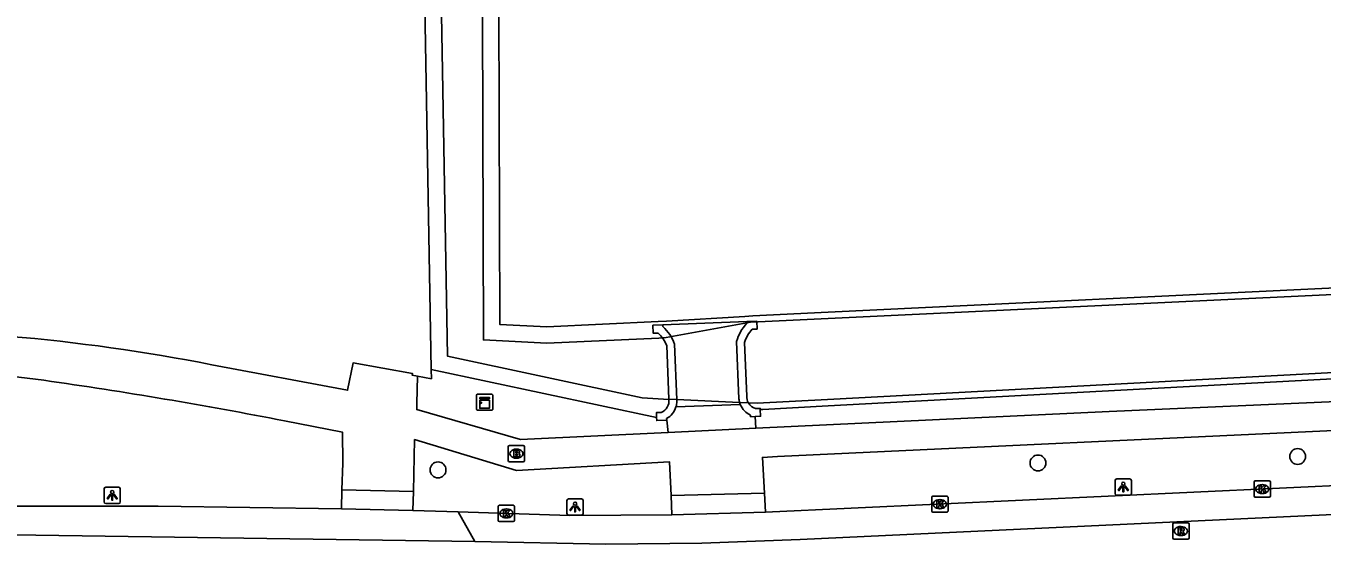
# Model space of a CAD drawing. Extents: x 161772 to 163123, y 383092 to 383917.
# Drawn here: x 161950.6 to 162030.4, y 383620.9 to 383652.6 of the extents above; entities that cross this region are included whole.
import ezdxf

# ---------------------------------------------------------------- set-up
doc = ezdxf.new("R2010")
doc.units = 0
for name, color, linetype in [('IMGEO_Boom', 7, 'Continuous'), ('IMGEO_Brandkraan', 7, 'Continuous'), ('IMGEO_Dek', 7, 'Continuous'), ('IMGEO_Erf', 7, 'Continuous'), ('IMGEO_Groenvoorziening', 7, 'Continuous'), ('IMGEO_Kast', 7, 'Continuous'), ('IMGEO_Kolk', 7, 'Continuous'), ('IMGEO_Lichtpunt', 7, 'Continuous'), ('IMGEO_Muur', 7, 'Continuous'), ('IMGEO_Rijbaan_lokaal_gesloten', 7, 'Continuous'), ('IMGEO_Rijbaan_lokaal_open', 7, 'Continuous'), ('IMGEO_Rioolput', 7, 'Continuous'), ('IMGEO_Voetpad_open', 7, 'Continuous'), ('IMGEO_Waterloop', 7, 'Continuous')]:
    doc.layers.add(name, color=color, linetype=linetype)

msp = doc.modelspace()

# ---------------------------------------------------------------- linework, layer by layer
at = {"layer": 'IMGEO_Boom'}
for centre in [(162028.929, 383626.044), (161975.981, 383625.216), (162012.932, 383625.644)]:
    msp.add_circle(centre, 0.489, dxfattribs=at)
at = {"layer": 'IMGEO_Brandkraan'}
for p, q in [((161980.306, 383625.788), (161980.306, 383626.64)), ((161980.381, 383626.714), (161981.233, 383626.714)), ((161980.794, 383626.494), (161980.819, 383626.494)), ((161981.307, 383626.64), (161981.307, 383625.788)), ((161981.233, 383625.714), (161980.381, 383625.714)), ((161980.817, 383625.934), (161980.792, 383625.934))]:
    msp.add_line(p, q, dxfattribs=at)
for points in [[(161980.306, 383625.788), (161980.306, 383626.64)], [(161980.381, 383626.714), (161981.233, 383626.714)], [(161980.654, 383626.414), (161980.654, 383626.014), (161980.867, 383626.014)], [(161980.885, 383626.414), (161980.654, 383626.414)], [(161981.307, 383626.64), (161981.307, 383625.788)], [(161981.233, 383625.714), (161980.381, 383625.714)], [(161980.833, 383626.333), (161980.779, 383626.333), (161980.779, 383626.257)], [(161980.779, 383626.257), (161980.832, 383626.257)], [(161980.841, 383626.181), (161980.779, 383626.181), (161980.779, 383626.1)], [(161980.779, 383626.1), (161980.841, 383626.1)]]:
    msp.add_lwpolyline(points, dxfattribs=at)
for centre, radius, start, end in [((161980.383, 383626.638), 0.0765, 91.55205, 178.44795), ((161980.383, 383626.638), 0.0765, 91.55205, 178.44795), ((161980.889, 383626.269), 0.145, 59.4692, 91.53667), ((161980.914, 383626.316), 0.0922, 285.51372, 58.15012), ((161981.231, 383626.638), 0.0765, 1.55205, 88.44795), ((161981.231, 383626.638), 0.0765, 1.55205, 88.44795), ((161980.383, 383625.79), 0.0765, 181.55205, 268.44795), ((161980.383, 383625.79), 0.0765, 181.55205, 268.44795), ((161980.834, 383626.295), 0.0379, 267.82845, 90.93552), ((161980.842, 383626.14), 0.0404, 269.87594, 90.50774), ((161980.873, 383626.265), 0.251, 268.66757, 293.53466), ((161980.919, 383626.124), 0.105, 301.31148, 78.98903), ((161981.231, 383625.79), 0.0765, 271.55205, 358.44795), ((161981.231, 383625.79), 0.0765, 271.55205, 358.44795)]:
    msp.add_arc(centre, radius, start, end, dxfattribs=at)
for centre, major_axis, ratio, start_param, end_param in [((161980.793, 383626.214), (-0.387, 0.002), 0.722429, 4.712389, 7.853982), ((161980.818, 383626.214), (-0.39, 0.002), 0.717154, 1.570796, 4.712389)]:
    msp.add_ellipse(centre, major_axis=major_axis, ratio=ratio, start_param=start_param, end_param=end_param, dxfattribs=at)
at = {"layer": 'IMGEO_Dek'}
for points in [[(161994.995, 383634.356), (161989.829, 383634.148), (161989.215, 383634.123), (161989.234, 383633.634), (161989.534, 383633.646)], [(161995.33, 383633.879), (161995.629, 383633.892), (161995.61, 383634.381), (161994.995, 383634.356)], [(161990.066, 383632.868), (161990.199, 383629.563)], [(161994.995, 383629.756), (161994.862, 383633.061)], [(161989.731, 383628.76), (161989.431, 383628.748), (161989.444, 383628.433), (161989.451, 383628.258), (161990.066, 383628.283), (161990.062, 383628.377)], [(161990.637, 383629.09), (161994.597, 383629.249)], [(161995.228, 383628.585), (161995.231, 383628.491), (161995.518, 383628.503), (161995.846, 383628.516), (161995.829, 383628.935), (161995.826, 383629.006), (161995.526, 383628.993)]]:
    msp.add_lwpolyline(points, dxfattribs=at)
for centre, radius, start, end in [((161988.049, 383632.059), 2.173, 21.84206, 46.88695), ((161996.927, 383632.423), 2.161, 137.63242, 162.81749), ((161989.442, 383629.466), 0.763, 292.24469, 7.28681), ((161995.77, 383629.723), 0.776, 177.57256, 209.52332), ((161989.44, 383629.467), 1.255, 299.7172, 342.51381), ((161995.753, 383629.715), 1.246, 201.97553, 245.10501), ((161995.767, 383629.733), 0.778, 210.22459, 251.93889)]:
    msp.add_arc(centre, radius, start, end, dxfattribs=at)
at = {"layer": 'IMGEO_Erf'}
for points in [[(162076.03, 383713.168), (162081.29, 383637.92), (162050.945, 383636.267), (162037.939, 383635.325), (162033.007, 383636.416), (162032.552, 383636.481), (162000, 383634.927), (161995.375, 383634.706), (161994.874, 383634.661), (161990.043, 383634.37), (161989.536, 383634.344), (161982.69, 383634.025), (161979.782, 383634.174), (161979.655, 383673.111), (161979.131, 383699.377), (161978.844, 383707.033)], [(161974.241, 383706.883), (161975.565, 383631.408)]]:
    msp.add_lwpolyline(points, dxfattribs=at)
at = {"layer": 'IMGEO_Groenvoorziening'}
for points in [[(161975.565, 383631.408), (161975.575, 383630.833), (161974.723, 383630.989)], [(161975.565, 383631.408), (161989.444, 383628.433), (161989.451, 383628.258), (161990.066, 383628.283)], [(161995.518, 383628.503), (161995.846, 383628.516), (161995.829, 383628.935), (161995.986, 383628.94), (162000, 383629.155), (162032.614, 383630.906), (162032.629, 383630.526), (162033.244, 383630.551)]]:
    msp.add_lwpolyline(points, dxfattribs=at)
at = {"layer": 'IMGEO_Kast'}
for p, q in [((161978.35, 383628.963), (161978.35, 383629.804)), ((161978.35, 383629.804), (161978.35, 383628.963)), ((161978.425, 383629.888), (161979.266, 383629.888)), ((161979.266, 383629.888), (161978.425, 383629.888)), ((161979.35, 383629.813), (161979.35, 383628.972)), ((161979.35, 383628.972), (161979.35, 383629.813)), ((161979.275, 383628.888), (161978.434, 383628.888)), ((161978.434, 383628.888), (161979.275, 383628.888))]:
    msp.add_line(p, q, dxfattribs=at)
for points in [[(161978.545, 383629.678), (161979.145, 383629.678), (161979.145, 383629.593), (161978.545, 383629.593), (161978.545, 383629.678)], [(161978.545, 383629.503), (161979.145, 383629.503), (161979.145, 383629.014), (161978.545, 383629.014), (161978.545, 383629.503)]]:
    msp.add_lwpolyline(points, dxfattribs=at)
msp.add_circle((161978.629, 383629.352), 0.0377, dxfattribs=at)
for centre, start, end in [((161978.428, 383629.81), 92.4484, 184.28452), ((161978.428, 383629.81), 92.4484, 184.28452), ((161979.272, 383629.81), 2.4484, 94.28452), ((161979.272, 383629.81), 2.4484, 94.28452), ((161978.428, 383628.966), 182.4484, 274.28452), ((161978.428, 383628.966), 182.4484, 274.28452), ((161979.272, 383628.966), 272.4484, 4.28452), ((161979.272, 383628.966), 272.4484, 4.28452)]:
    msp.add_arc(centre, 0.0779, start, end, dxfattribs=at)
at = {"layer": 'IMGEO_Kolk'}
for p, q in [((162026.246, 383623.61), (162026.246, 383624.462)), ((162026.321, 383624.536), (162027.173, 383624.536)), ((162026.734, 383624.316), (162026.759, 383624.316)), ((162027.247, 383624.462), (162027.247, 383623.61)), ((162006.391, 383622.681), (162006.391, 383623.533)), ((162006.466, 383623.607), (162007.318, 383623.607)), ((162006.879, 383623.387), (162006.904, 383623.387)), ((162007.392, 383623.533), (162007.392, 383622.681)), ((162027.173, 383623.536), (162026.321, 383623.536)), ((162026.757, 383623.756), (162026.732, 383623.756)), ((161979.687, 383622.11), (161979.687, 383622.962)), ((161979.762, 383623.036), (161980.614, 383623.036)), ((161980.175, 383622.816), (161980.2, 383622.816)), ((161980.688, 383622.962), (161980.688, 383622.11)), ((162007.318, 383622.607), (162006.466, 383622.607)), ((162006.902, 383622.827), (162006.877, 383622.827)), ((161980.614, 383622.036), (161979.762, 383622.036)), ((161980.198, 383622.256), (161980.173, 383622.256))]:
    msp.add_line(p, q, dxfattribs=at)
for points in [[(162026.246, 383623.61), (162026.246, 383624.462)], [(162026.321, 383624.536), (162027.173, 383624.536)], [(162026.567, 383624.236), (162026.69, 383624.236), (162026.69, 383624.085), (162026.82, 383624.236), (162026.984, 383624.236), (162026.838, 383624.085), (162026.991, 383623.836), (162026.839, 383623.836), (162026.754, 383624), (162026.69, 383623.933), (162026.69, 383623.836), (162026.567, 383623.836), (162026.567, 383624.236)], [(162027.247, 383624.462), (162027.247, 383623.61)], [(162006.391, 383622.681), (162006.391, 383623.533)], [(162006.466, 383623.607), (162007.318, 383623.607)], [(162006.712, 383623.307), (162006.835, 383623.307), (162006.835, 383623.156), (162006.965, 383623.307), (162007.129, 383623.307), (162006.983, 383623.156), (162007.136, 383622.907), (162006.984, 383622.907), (162006.899, 383623.071), (162006.835, 383623.004), (162006.835, 383622.907), (162006.712, 383622.907), (162006.712, 383623.307)], [(162007.392, 383623.533), (162007.392, 383622.681)], [(162027.173, 383623.536), (162026.321, 383623.536)], [(161979.687, 383622.11), (161979.687, 383622.962)], [(161979.762, 383623.036), (161980.614, 383623.036)], [(161980.008, 383622.736), (161980.131, 383622.736), (161980.131, 383622.585), (161980.261, 383622.736), (161980.425, 383622.736), (161980.279, 383622.585), (161980.432, 383622.336), (161980.28, 383622.336), (161980.195, 383622.5), (161980.131, 383622.433), (161980.131, 383622.336), (161980.008, 383622.336), (161980.008, 383622.736)], [(161980.688, 383622.962), (161980.688, 383622.11)], [(162007.318, 383622.607), (162006.466, 383622.607)], [(161980.614, 383622.036), (161979.762, 383622.036)]]:
    msp.add_lwpolyline(points, dxfattribs=at)
for centre, start, end in [((162026.323, 383624.46), 91.55205, 178.44795), ((162026.323, 383624.46), 91.55205, 178.44795), ((162027.171, 383624.46), 1.55205, 88.44795), ((162027.171, 383624.46), 1.55205, 88.44795), ((162006.468, 383623.531), 91.55205, 178.44795), ((162006.468, 383623.531), 91.55205, 178.44795), ((162007.316, 383623.531), 1.55205, 88.44795), ((162007.316, 383623.531), 1.55205, 88.44795), ((162026.323, 383623.612), 181.55205, 268.44795), ((162026.323, 383623.612), 181.55205, 268.44795), ((162027.171, 383623.612), 271.55205, 358.44795), ((162027.171, 383623.612), 271.55205, 358.44795), ((161979.764, 383622.96), 91.55205, 178.44795), ((161979.764, 383622.96), 91.55205, 178.44795), ((161980.612, 383622.96), 1.55205, 88.44795), ((161980.612, 383622.96), 1.55205, 88.44795), ((162006.468, 383622.683), 181.55205, 268.44795), ((162006.468, 383622.683), 181.55205, 268.44795), ((162007.316, 383622.683), 271.55205, 358.44795), ((162007.316, 383622.683), 271.55205, 358.44795), ((161979.764, 383622.112), 181.55205, 268.44795), ((161979.764, 383622.112), 181.55205, 268.44795), ((161980.612, 383622.112), 271.55205, 358.44795), ((161980.612, 383622.112), 271.55205, 358.44795)]:
    msp.add_arc(centre, 0.0765, start, end, dxfattribs=at)
for centre, major_axis, ratio, start_param, end_param in [((162026.733, 383624.036), (-0.387, 0.002), 0.722429, 4.712389, 7.853982), ((162026.758, 383624.036), (-0.39, 0.002), 0.717154, 1.570796, 4.712389), ((162006.878, 383623.107), (-0.387, 0.002), 0.722429, 4.712389, 7.853982), ((162006.903, 383623.107), (-0.39, 0.002), 0.717154, 1.570796, 4.712389), ((161980.174, 383622.536), (-0.387, 0.002), 0.722429, 4.712389, 7.853982), ((161980.199, 383622.536), (-0.39, 0.002), 0.717154, 1.570796, 4.712389)]:
    msp.add_ellipse(centre, major_axis=major_axis, ratio=ratio, start_param=start_param, end_param=end_param, dxfattribs=at)
at = {"layer": 'IMGEO_Lichtpunt'}
for p, q in [((161955.415, 383624.05), (161955.415, 383623.243)), ((161955.415, 383624.05), (161955.415, 383623.243)), ((161956.317, 383624.145), (161955.509, 383624.145)), ((161956.317, 383624.145), (161955.509, 383624.145)), ((161956.411, 383623.243), (161956.411, 383624.05)), ((161956.411, 383623.243), (161956.411, 383624.05)), ((162017.689, 383624.563), (162017.689, 383623.756)), ((162017.689, 383624.563), (162017.689, 383623.756)), ((162018.591, 383624.658), (162017.783, 383624.658)), ((162018.591, 383624.658), (162017.783, 383624.658)), ((162018.685, 383623.756), (162018.685, 383624.563)), ((162018.685, 383623.756), (162018.685, 383624.563)), ((161983.921, 383623.337), (161983.921, 383622.53)), ((161983.921, 383623.337), (161983.921, 383622.53)), ((161984.823, 383623.432), (161984.015, 383623.432)), ((161984.823, 383623.432), (161984.015, 383623.432)), ((161984.917, 383622.53), (161984.917, 383623.337)), ((161984.917, 383622.53), (161984.917, 383623.337)), ((162017.783, 383623.662), (162018.591, 383623.662)), ((162017.783, 383623.662), (162018.591, 383623.662)), ((161955.509, 383623.149), (161956.317, 383623.149)), ((161955.509, 383623.149), (161956.317, 383623.149)), ((161984.015, 383622.436), (161984.823, 383622.436)), ((161984.015, 383622.436), (161984.823, 383622.436))]:
    msp.add_line(p, q, dxfattribs=at)
for points in [[(162018.063, 383624.227), (162018.102, 383624.199), (162017.914, 383623.937), (162017.876, 383623.964), (162018.063, 383624.227)], [(162018.165, 383624.179), (162018.212, 383624.179), (162018.212, 383623.857), (162018.165, 383623.857), (162018.165, 383624.179)], [(162018.275, 383624.199), (162018.313, 383624.226), (162018.5, 383623.964), (162018.461, 383623.936), (162018.275, 383624.199)], [(161955.789, 383623.714), (161955.828, 383623.686), (161955.64, 383623.424), (161955.602, 383623.451), (161955.789, 383623.714)], [(161955.891, 383623.666), (161955.938, 383623.666), (161955.938, 383623.344), (161955.891, 383623.344), (161955.891, 383623.666)], [(161956.001, 383623.686), (161956.039, 383623.713), (161956.226, 383623.451), (161956.187, 383623.423), (161956.001, 383623.686)], [(161984.295, 383623.001), (161984.334, 383622.973), (161984.146, 383622.711), (161984.108, 383622.738), (161984.295, 383623.001)], [(161984.397, 383622.953), (161984.444, 383622.953), (161984.444, 383622.631), (161984.397, 383622.631), (161984.397, 383622.953)], [(161984.507, 383622.973), (161984.545, 383623), (161984.732, 383622.738), (161984.693, 383622.71), (161984.507, 383622.973)]]:
    msp.add_lwpolyline(points, dxfattribs=at)
for centre in [(162018.188, 383624.361), (161955.914, 383623.848), (161984.42, 383623.135)]:
    msp.add_circle(centre, 0.0994, dxfattribs=at)
for centre, start, end in [((161955.509, 383624.05), 90, 180), ((161955.509, 383624.05), 90, 180), ((161956.317, 383624.05), 0, 90), ((161956.317, 383624.05), 0, 90), ((162017.783, 383624.563), 90, 180), ((162017.783, 383624.563), 90, 180), ((162018.591, 383624.563), 0, 90), ((162018.591, 383624.563), 0, 90), ((161955.509, 383623.243), 180, 270), ((161955.509, 383623.243), 180, 270), ((161956.317, 383623.243), 270, 0), ((161956.317, 383623.243), 270, 360), ((161984.015, 383623.337), 90, 180), ((161984.015, 383623.337), 90, 180), ((161984.823, 383623.337), 0, 90), ((161984.823, 383623.337), 0, 90), ((162017.783, 383623.756), 180, 270), ((162017.783, 383623.756), 180, 270), ((162018.591, 383623.756), 270, 0), ((162018.591, 383623.756), 270, 360), ((161984.015, 383622.53), 180, 270), ((161984.015, 383622.53), 180, 270), ((161984.823, 383622.53), 270, 0), ((161984.823, 383622.53), 270, 360)]:
    msp.add_arc(centre, 0.0946, start, end, dxfattribs=at)
at = {"layer": 'IMGEO_Muur'}
for points in [[(161995.33, 383633.879), (161995.629, 383633.892), (161995.61, 383634.381), (161994.995, 383634.356)], [(161994.995, 383634.356), (161995, 383634.244)], [(161989.829, 383634.148), (161989.215, 383634.123), (161989.234, 383633.634), (161989.534, 383633.646)], [(161989.834, 383634.036), (161989.829, 383634.148)], [(161990.066, 383632.868), (161990.199, 383629.563)], [(161990.695, 383629.433), (161990.691, 383629.543), (161990.552, 383632.967)], [(161994.369, 383633.121), (161994.512, 383629.587)], [(161994.995, 383629.756), (161994.862, 383633.061)], [(161989.731, 383628.76), (161989.431, 383628.748), (161989.444, 383628.433), (161989.451, 383628.258), (161990.066, 383628.283), (161990.062, 383628.377)], [(161995.228, 383628.585), (161995.231, 383628.491), (161995.518, 383628.503), (161995.846, 383628.516), (161995.829, 383628.935), (161995.826, 383629.006), (161995.526, 383628.993)]]:
    msp.add_lwpolyline(points, dxfattribs=at)
for centre, radius, start, end in [((161988.049, 383632.059), 2.173, 21.84206, 46.88695), ((161988.064, 383632.072), 2.644, 19.79211, 47.98291), ((161996.916, 383632.428), 2.64, 136.54754, 164.79025), ((161996.927, 383632.423), 2.161, 137.63242, 162.81749), ((161989.442, 383629.466), 0.763, 292.24469, 7.28681), ((161995.806, 383629.724), 1.301, 186.04579, 195.97517), ((161995.77, 383629.723), 0.776, 177.57256, 209.52332), ((161989.44, 383629.467), 1.255, 299.7172, 342.51381), ((161989.454, 383629.466), 1.241, 342.34575, 358.45884), ((161996.213, 383629.895), 1.741, 197.70037, 201.7933), ((161995.753, 383629.715), 1.246, 201.97553, 245.10501), ((161995.767, 383629.733), 0.778, 210.22459, 251.93889)]:
    msp.add_arc(centre, radius, start, end, dxfattribs=at)
at = {"layer": 'IMGEO_Rijbaan_lokaal_gesloten'}
for points in [[(162157.781, 383622.355), (162128.436, 383623.844), (162098.139, 383624.416), (162068.4, 383624.107), (162053.878, 383623.543), (161998.287, 383620.924), (161992.22, 383620.699), (161986.306, 383620.651), (161978.247, 383620.812)], [(162033.094, 383624.333), (161996.155, 383622.604)], [(161949.823, 383622.982), (161958.752, 383622.975), (161970.03, 383622.828)], [(161974.433, 383622.714), (161970.03, 383622.828)], [(161977.219, 383622.628), (161974.433, 383622.714)], [(161990.389, 383622.44), (161984.098, 383622.415), (161977.219, 383622.628)], [(161977.219, 383622.628), (161978.247, 383620.812)], [(161996.155, 383622.604), (161990.389, 383622.44)], [(161978.247, 383620.812), (161942.652, 383621.313)]]:
    msp.add_lwpolyline(points, dxfattribs=at)
at = {"layer": 'IMGEO_Rijbaan_lokaal_open'}
for points in [[(161994.995, 383634.356), (161989.829, 383634.148)], [(161990.637, 383629.09), (161994.597, 383629.249)]]:
    msp.add_lwpolyline(points, dxfattribs=at)
at = {"layer": 'IMGEO_Rioolput'}
for p, q in [((162021.237, 383621.025), (162021.237, 383621.877)), ((162021.312, 383621.951), (162022.164, 383621.951)), ((162021.725, 383621.731), (162021.75, 383621.731)), ((162022.238, 383621.877), (162022.238, 383621.025)), ((162022.164, 383620.951), (162021.312, 383620.951)), ((162021.748, 383621.171), (162021.723, 383621.171))]:
    msp.add_line(p, q, dxfattribs=at)
for points in [[(162021.237, 383621.025), (162021.237, 383621.877)], [(162021.312, 383621.951), (162022.164, 383621.951)], [(162021.826, 383621.649), (162021.574, 383621.651), (162021.574, 383621.251)], [(162021.752, 383621.57), (162021.698, 383621.57), (162021.698, 383621.489)], [(162022.238, 383621.877), (162022.238, 383621.025)], [(162022.164, 383620.951), (162021.312, 383620.951)], [(162021.574, 383621.251), (162021.698, 383621.251), (162021.698, 383621.413), (162021.709, 383621.413)], [(162021.698, 383621.489), (162021.75, 383621.489)], [(162021.756, 383621.384), (162021.827, 383621.251), (162021.967, 383621.251), (162021.902, 383621.377)]]:
    msp.add_lwpolyline(points, dxfattribs=at)
for centre, radius, start, end in [((162021.314, 383621.875), 0.0765, 91.55205, 178.44795), ((162021.314, 383621.875), 0.0765, 91.55205, 178.44795), ((162021.758, 383621.474), 0.0964, 77.00612, 93.18647), ((162021.772, 383621.531), 0.0378, 276.66336, 79.67722), ((162021.825, 383621.539), 0.109, 350.36119, 89.41601), ((162022.162, 383621.875), 0.0765, 1.55205, 88.44795), ((162022.162, 383621.875), 0.0765, 1.55205, 88.44795), ((162021.314, 383621.027), 0.0765, 181.55205, 268.44795), ((162021.314, 383621.027), 0.0765, 181.55205, 268.44795), ((162021.708, 383621.36), 0.0533, 26.02933, 88.69889), ((162021.734, 383621.678), 0.19, 274.7715, 282.96867), ((162021.823, 383621.539), 0.112, 277.58423, 350.98172), ((162021.807, 383621.324), 0.108, 29.51342, 73.79051), ((162022.162, 383621.027), 0.0765, 271.55205, 358.44795), ((162022.162, 383621.027), 0.0765, 271.55205, 358.44795)]:
    msp.add_arc(centre, radius, start, end, dxfattribs=at)
for centre, major_axis, ratio, start_param, end_param in [((162021.724, 383621.451), (-0.387, 0.002), 0.722429, 4.712389, 7.853982), ((162021.749, 383621.451), (-0.39, 0.002), 0.717154, 1.570796, 4.712389)]:
    msp.add_ellipse(centre, major_axis=major_axis, ratio=ratio, start_param=start_param, end_param=end_param, dxfattribs=at)
at = {"layer": 'IMGEO_Voetpad_open'}
for points in [[(161974.723, 383630.989), (161974.379, 383631.052), (161974.399, 383631.16), (161970.75, 383631.808), (161970.407, 383630.116), (161962.04, 383631.69)], [(161949.796, 383624.19), (161949.64, 383630.981), (161951.709, 383630.734)], [(161974.723, 383630.989), (161974.683, 383629.304), (161974.674, 383628.931), (161981.066, 383627.086), (161990.159, 383627.528)], [(161990.637, 383629.09), (161994.597, 383629.249)], [(161995.553, 383627.776), (162017.323, 383628.81), (162033.218, 383629.502)], [(161966.525, 383628.237), (161970.097, 383627.534), (161970.11, 383625.631), (161970.064, 383623.994)], [(161990.066, 383628.283), (161990.062, 383628.377)], [(161990.159, 383627.528), (161990.066, 383628.283)], [(161995.228, 383628.585), (161995.231, 383628.491), (161995.518, 383628.503)], [(161995.518, 383628.503), (161995.553, 383627.776)], [(161990.159, 383627.528), (161995.553, 383627.776)], [(161996.087, 383623.775), (161995.958, 383625.987), (161996.899, 383626.04), (162032.925, 383627.717), (162033.094, 383624.333)], [(161974.461, 383623.877), (161974.537, 383627.084), (161980.813, 383625.176), (161990.24, 383625.711), (161990.334, 383623.639)], [(161970.03, 383622.828), (161970.064, 383623.994)], [(161970.064, 383623.994), (161974.461, 383623.877)], [(161974.433, 383622.714), (161974.461, 383623.877)], [(161990.334, 383623.639), (161996.087, 383623.775)], [(161990.334, 383623.639), (161990.389, 383622.44)], [(161996.155, 383622.604), (161996.087, 383623.775)]]:
    msp.add_lwpolyline(points, dxfattribs=at)
for centre, radius, start, end in [((161940.283, 383521.904), 111.921, 78.79075, 85.23992), ((161910.694, 383342.165), 291.47, 78.95668, 81.91054), ((161989.44, 383629.467), 1.255, 299.7172, 342.51381), ((161995.753, 383629.715), 1.246, 201.97553, 245.10501)]:
    msp.add_arc(centre, radius, start, end, dxfattribs=at)
at = {"layer": 'IMGEO_Waterloop'}
for points in [[(161977.875, 383705.994), (161978.125, 383699.348), (161978.648, 383673.099), (161978.778, 383633.217), (161982.688, 383633.017), (161989.585, 383633.338), (161990.026, 383633.364), (161995.222, 383634.319), (161995.699, 383634.327), (162000.019, 383634.533), (162032.406, 383636.08), (162033.023, 383636.028), (162037.662, 383634.755), (162037.854, 383634.702), (162037.964, 383634.71), (162050.985, 383635.624), (162081.979, 383637.312), (162076.673, 383713.22), (162075.968, 383720.946), (162062.408, 383719.768), (162060.997, 383725.905), (162059.9, 383731.347), (162059.975, 383731.695), (162060.018, 383731.868)], [(162098.153, 383633.06), (162056.434, 383632.498), (162038.981, 383631.935), (162038.646, 383631.9), (162038.538, 383631.893), (162038.085, 383631.841), (162037.786, 383631.807), (162033.604, 383631.33), (162033.24, 383631.288), (162033.106, 383631.273), (162032.687, 383631.304), (161999.979, 383629.548), (161995.647, 383629.316), (161995.095, 383629.341), (161994.555, 383629.366), (161990.691, 383629.543), (161989.867, 383629.581), (161988.564, 383629.651), (161976.558, 383632.225), (161975.265, 383705.909)]]:
    msp.add_lwpolyline(points, dxfattribs=at)

doc.saveas('drawing.dxf')
